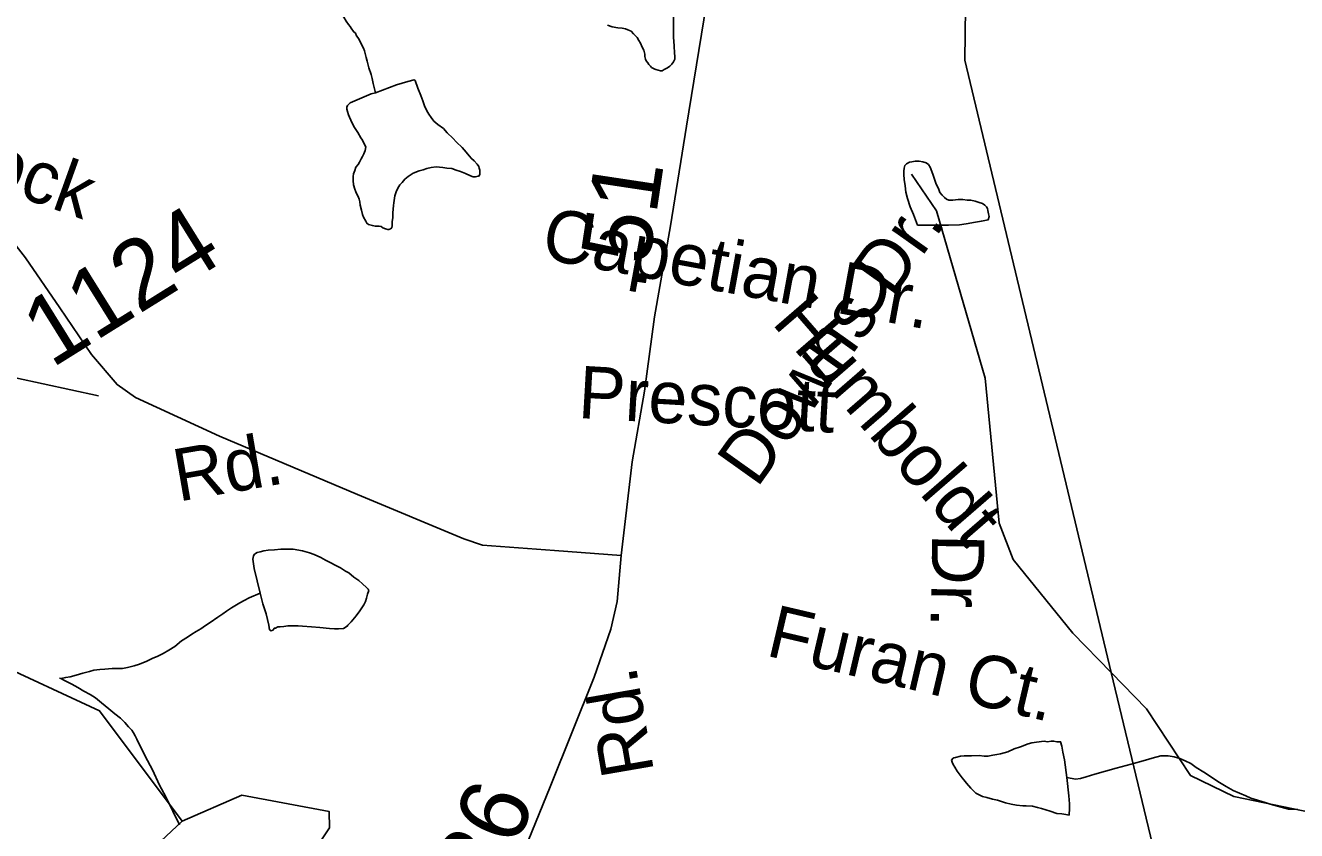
# Model space of a CAD drawing. Extents: x 2001466 to 31450019, y -30647475 to 847247.
# Drawn here: x 2045908 to 2050520, y 668829 to 671750 of the extents above; entities that cross this region are included whole.
import ezdxf

# ---------------------------------------------------------------- set-up
doc = ezdxf.new("R2010")
doc.units = 0
for name, color, linetype in [('Exist Hydrographic Creek Single Shore', 7, 'Continuous'), ('Exist Hydrographic Misc Water Feature', 7, 'Continuous'), ('Exist Road Non-System Type 51', 7, 'Continuous'), ('Exist Road Non-System Type 51 Label', 7, 'Continuous'), ('Exist Road Secondary Mileage Hundredths English Label', 7, 'Continuous'), ('Exist Road Secondary Type 51 Attributed', 7, 'Continuous'), ('Exist Road Secondary Type 51 Label', 7, 'Continuous'), ('Exist Road Secondary Type 51 Number Label', 7, 'Continuous'), ('Exist Utilities Electrical Transmission Line', 7, 'Continuous')]:
    doc.layers.add(name, color=color, linetype=linetype)

msp = doc.modelspace()

# ---------------------------------------------------------------- linework, layer by layer
at = {"layer": 'Exist Hydrographic Creek Single Shore'}
for points in [[(2049847.4, 669402.6), (2049708.4, 669545.5), (2049491.5, 669812.4), (2049440.4, 669944.7), (2049389.4, 670470.6), (2049213.4, 671077.9), (2049122.4, 671211)], [(2053017.7, 666872.7), (2052736.4, 667325.2), (2052319.3, 667793), (2052143.4, 668082), (2051868.4, 668350), (2051451.4, 668630.9), (2051117.3, 668781.9), (2050292.4, 668952.9), (2050134.3, 669028.3), (2049975.4, 669271), (2049847.4, 669402.6)]]:
    msp.add_lwpolyline(points, dxfattribs=at)
at = {"layer": 'Exist Hydrographic Misc Water Feature'}
for points in [[(2047049.3, 671802), (2047055.2, 671794), (2047063.2, 671780), (2047071.2, 671766.1), (2047079.4, 671754.1), (2047085.4, 671746.1), (2047089.3, 671740.1), (2047097.5, 671728.1), (2047105.5, 671722.1), (2047109.4, 671712.1), (2047117.4, 671702.1), (2047125.6, 671684.2), (2047133.6, 671668.2), (2047137.5, 671658.1), (2047143.4, 671634.2), (2047147.5, 671620.2), (2047153.7, 671596.2), (2047161.7, 671572.2), (2047165.6, 671558.2), (2047169.7, 671540.2), (2047173.8, 671520.2), (2047177.7, 671506.3)], [(2048019.2, 671751.8), (2048037, 671745.8), (2048057.1, 671741.9), (2048073.1, 671739.9), (2048085.2, 671738), (2048093.2, 671734), (2048099.2, 671732), (2048105.1, 671730), (2048113.3, 671720), (2048127.3, 671706), (2048133.2, 671696), (2048139.2, 671686), (2048145.3, 671672.1), (2048151.3, 671660.1), (2048155.4, 671646), (2048155.4, 671642), (2048155.4, 671638.1), (2048157.4, 671628.1), (2048159.5, 671622.1), (2048165.4, 671614.1), (2048169.3, 671608.1), (2048175.4, 671602.1), (2048179.3, 671598.1), (2048191.4, 671592.1), (2048195.3, 671590.1), (2048211.3, 671586.2), (2048217.3, 671586.2), (2048225.3, 671590.2), (2048237.4, 671596.3), (2048245.4, 671602.3), (2048253.4, 671610.3), (2048259.3, 671618.3), (2048263.4, 671628.3), (2048263.4, 671638.3), (2048263.2, 671650.3), (2048261.2, 671676.2), (2048259.3, 671708.3), (2048259.1, 671746.3), (2048259.1, 671780.3)], [(2047177.7, 671506.3), (2047253.7, 671534.4), (2047295.6, 671546.5), (2047317.7, 671552.5), (2047321.6, 671550.5), (2047331.7, 671522.6), (2047341.7, 671496.6), (2047349.7, 671476.6), (2047355.9, 671458.6), (2047363.9, 671440.6), (2047371.8, 671428.7), (2047379.8, 671416.7), (2047389.9, 671402.7), (2047403.8, 671390.8), (2047423.9, 671376.8), (2047438.1, 671360.8), (2047458, 671340.8), (2047471.9, 671326.9), (2047492.2, 671306.9), (2047506.2, 671290.9), (2047518.1, 671277), (2047526, 671267), (2047536.1, 671259), (2047546.1, 671247), (2047552.3, 671239), (2047554.3, 671233), (2047556.2, 671225.1), (2047556.2, 671219.1), (2047556.2, 671211.1), (2047554.3, 671205), (2047550.2, 671203), (2047540.2, 671201), (2047532.2, 671201), (2047522.2, 671205), (2047504.3, 671212.9), (2047486.3, 671220.9), (2047470.3, 671224.9), (2047454.3, 671230.9), (2047436.2, 671232.8), (2047422.3, 671234.8), (2047398.3, 671236.8), (2047380.3, 671234.7), (2047364.3, 671230.7), (2047350.3, 671226.6), (2047336.2, 671222.6), (2047314.2, 671214.6), (2047296.2, 671202.6), (2047284.3, 671192.6), (2047274.4, 671180.5), (2047266.5, 671172.5), (2047258.5, 671160.5), (2047252.3, 671146.5), (2047248.4, 671132.5), (2047244.5, 671106.5), (2047242.5, 671096.5), (2047240.4, 671070.5), (2047240.6, 671052.5), (2047238.6, 671038.5), (2047238.6, 671024.5), (2047236.5, 671016.5), (2047232.6, 671012.5), (2047226.7, 671010.4), (2047222.6, 671010.4), (2047214.6, 671012.4), (2047204.5, 671016.4), (2047198.6, 671020.4), (2047190.6, 671022.4), (2047182.6, 671022.4), (2047176.6, 671022.4), (2047166.6, 671024.4), (2047152.6, 671028.3), (2047146.7, 671032.3), (2047142.6, 671040.3), (2047134.6, 671054.3), (2047130.7, 671064.2), (2047126.4, 671080.3), (2047122.5, 671098.3), (2047120.5, 671110.2), (2047118.4, 671120.2), (2047114.5, 671130.2), (2047110.4, 671138.2), (2047106.5, 671146.2), (2047102.4, 671156.2), (2047098.3, 671172.2), (2047096.5, 671188.2), (2047096.5, 671202.2), (2047098.3, 671212.2), (2047102.2, 671224.2), (2047106.3, 671236.1), (2047114.3, 671246.2), (2047120.2, 671254.2), (2047126.2, 671266.2), (2047130.3, 671274.2), (2047136, 671284.2), (2047140.1, 671296.2), (2047142.2, 671310.2), (2047138.1, 671318.2), (2047130.1, 671334.2), (2047124.1, 671342.2), (2047114.1, 671362.2)], [(2047114.1, 671362.2), (2047102, 671380.1), (2047092, 671398.1), (2047079.9, 671426.1), (2047076, 671438.1), (2047073.9, 671446.1), (2047073.9, 671454.1), (2047076, 671460.1), (2047085.8, 671470.1), (2047161.7, 671502.3), (2047177.7, 671506.3)], [(2049248.3, 671026.2), (2049256.3, 671026.2), (2049296.3, 671026.3), (2049320.3, 671030.3), (2049354.3, 671036.4), (2049376.2, 671040.5), (2049400.2, 671044.5), (2049404.3, 671056.5), (2049402.1, 671066.5), (2049400, 671078.5), (2049398.2, 671086.5), (2049394.1, 671092.5), (2049388.1, 671098.5), (2049380.1, 671104.5), (2049368, 671108.4), (2049354.1, 671112.4), (2049338.1, 671116.3), (2049324.1, 671116.3), (2049308.2, 671118.3), (2049292.2, 671118.3), (2049272.1, 671116.2), (2049258.1, 671116.2), (2049250.1, 671120.2), (2049242.1, 671126.1), (2049234.1, 671134.1), (2049225.9, 671144.1), (2049220, 671158.2), (2049212, 671174.1), (2049206, 671192.1), (2049199.9, 671210.1), (2049189.8, 671236.1), (2049183.9, 671246), (2049175.9, 671252), (2049163.8, 671256), (2049149.9, 671258), (2049135.9, 671258), (2049123.8, 671256), (2049115.8, 671253.9), (2049103.9, 671247.9), (2049097.8, 671241.9), (2049095.9, 671231.9), (2049094.1, 671221.9), (2049094.1, 671209.9), (2049095.9, 671191.9), (2049100, 671167.9), (2049102.1, 671145.9), (2049108, 671122), (2049118.1, 671091.9), (2049130.2, 671064), (2049144.3, 671026), (2049210.1, 671026.2), (2049248.3, 671026.2)], [(2046476.4, 668863.1), (2046176.4, 669262.9), (2045784.5, 669444.8), (2045475.5, 669693.8), (2045116.5, 669878.3), (2045081.2, 669887)], [(2046759.2, 669689.8), (2046737, 669779.8), (2046732.9, 669813.7), (2046735, 669825.8), (2046738.9, 669831.7), (2046748.9, 669837.8), (2046758.7, 669839.8), (2046772.9, 669843.8), (2046788.9, 669845.8), (2046810.8, 669847.9), (2046834.8, 669849.9), (2046878.9, 669850), (2046912.7, 669844.1), (2046938.8, 669836.1), (2046954.8, 669830.2), (2046978.8, 669820.2), (2046996.8, 669810.2), (2047050.9, 669782.4), (2047069, 669770.3), (2047080.9, 669764.4), (2047098.9, 669748.4), (2047117, 669736.5), (2047130.9, 669724.5), (2047145.1, 669710.6), (2047151, 669704.6), (2047153.1, 669700.6), (2047149.2, 669686.6), (2047145.1, 669672.5), (2047141.2, 669660.5), (2047135.2, 669648.5), (2047121.3, 669626.5), (2047107.1, 669608.5), (2047089.3, 669586.5), (2047077.4, 669574.4), (2047075.3, 669570.4), (2047061.4, 669562.4), (2047043.4, 669560.4), (2047029.4, 669560.4), (2047011.4, 669562.3), (2046975.3, 669566.3), (2046945.3, 669568.2), (2046913.4, 669570.1), (2046897.4, 669572.1), (2046859.4, 669572), (2046845.3, 669570), (2046831.3, 669568), (2046823.3, 669568), (2046815.3, 669563.9), (2046811.2, 669563.9), (2046805.3, 669555.9), (2046799.3, 669553.9), (2046793.4, 669557.9), (2046791.3, 669573.9), (2046781.3, 669615.9), (2046769.2, 669651.9), (2046759.2, 669689.8)], [(2046759.2, 669689.8), (2046719.2, 669673.7), (2046701.1, 669663.7), (2046685.1, 669655.7), (2046655.2, 669637.7), (2046637.4, 669625.6), (2046623.4, 669615.6), (2046605.4, 669603.5), (2046577.3, 669583.5), (2046561.3, 669573.5), (2046543.4, 669561.4), (2046527.4, 669551.4), (2046511.4, 669541.4), (2046495.5, 669531.3), (2046473.5, 669517.4)], [(2046473.5, 669517.4), (2046449.5, 669497.3), (2046427.6, 669483.2), (2046407.5, 669471.2), (2046387.6, 669461.2), (2046367.7, 669453.2), (2046347.6, 669443.1), (2046321.8, 669433), (2046301.7, 669427), (2046277.7, 669421), (2046259.6, 669417), (2046241.6, 669416.9), (2046221.7, 669416.8), (2046195.7, 669414.8), (2046177.6, 669412.8), (2046155.7, 669410.7), (2046139.9, 669406.7), (2046115.9, 669400.6), (2046091.9, 669392.6), (2046069.8, 669386.6), (2046053.8, 669384.6), (2046036.6, 669380.2), (2046031.8, 669382.5)], [(2046031.8, 669382.5), (2046036.6, 669380.2), (2046051.9, 669372.6), (2046075.9, 669360.6), (2046097.9, 669348.6), (2046120, 669334.7), (2046141.9, 669322.7), (2046162, 669310.8), (2046184, 669292.8), (2046210, 669270.8), (2046232.2, 669252.9), (2046252.1, 669236.9), (2046268.1, 669220.9), (2046282, 669205), (2046294.1, 669193), (2046300.2, 669183), (2046306.2, 669173.1), (2046312.1, 669161.1)], [(2046312.1, 669161.1), (2046342.3, 669099.1), (2046368.3, 669049.2), (2046394.4, 668993.3), (2046416.5, 668951.3), (2046466.7, 668849.4)], [(2049685.9, 669021.4), (2049693.9, 668955.4), (2049695.9, 668925.4), (2049696.1, 668905.4), (2049694.1, 668889.4), (2049694.1, 668885.4), (2049682, 668887.4), (2049668, 668889.4), (2049650, 668891.4), (2049626, 668899.3), (2049594, 668909.2), (2049580.1, 668913.2), (2049562, 668917.2), (2049538, 668919.2), (2049526.1, 668919.1), (2049504, 668921.1), (2049484.1, 668925.1), (2049464, 668929), (2049434.1, 668939), (2049416, 668942.9), (2049396.1, 668948.8), (2049380.1, 668952.8), (2049369.9, 668956.8), (2049355.9, 668964.8), (2049345.9, 668974.8), (2049337.9, 668982.8), (2049321.9, 669000.7), (2049311.8, 669012.7), (2049305.9, 669020.7), (2049287.9, 669044.7), (2049279.9, 669058.7), (2049273.7, 669068.6), (2049269.8, 669076.6), (2049267.8, 669084.6), (2049271.9, 669090.6), (2049275.8, 669092.6), (2049281.7, 669094.6), (2049299.7, 669098.7), (2049313.7, 669100.7), (2049325.6, 669100.7), (2049339.7, 669100.7), (2049367.6, 669100.8), (2049385.7, 669098.8), (2049399.6, 669098.8), (2049417.7, 669102.9), (2049431.6, 669104.9), (2049445.7, 669106.9), (2049471.6, 669115), (2049495.6, 669125), (2049517.7, 669133), (2049545.6, 669143.1), (2049559.5, 669147.2), (2049575.5, 669149.2), (2049603.6, 669153.2), (2049615.5, 669151.2), (2049629.5, 669153.3), (2049639.5, 669153.3), (2049649.6, 669151.3), (2049663.5, 669151.3), (2049667.6, 669135.3), (2049671.7, 669113.3), (2049677.7, 669085.4), (2049685.9, 669021.4)], [(2049685.9, 669021.4), (2049717.8, 669015.5), (2049735.7, 669017.5), (2049755.8, 669023.5), (2049787.8, 669033.6), (2049865.7, 669055.7), (2049919.6, 669069.8), (2049971.7, 669083.9), (2049995.7, 669092), (2050027.5, 669100.1), (2050053.5, 669100.1), (2050075.5, 669096.1), (2050095.6, 669090.2), (2050115.7, 669082.2), (2050135.7, 669072.2)], [(2050135.7, 669072.2), (2050155.6, 669058.2), (2050183.7, 669040.3), (2050211.6, 669022.4), (2050233.6, 669006.4), (2050263.7, 668988.5), (2050289.7, 668974.6), (2050335.9, 668954.6), (2050353.7, 668946.7), (2050405.8, 668930.7), (2050423.8, 668924.8), (2050449.9, 668916.9), (2050489.9, 668907), (2050523.9, 668905)], [(2046476.4, 668863.1), (2046693.3, 668957.1), (2047009.5, 668898.2), (2047010.3, 668839.2), (2046877.5, 668638.4), (2046718.3, 668648.2), (2046610.5, 668555.3), (2046602.5, 668457), (2046527.4, 668471.6), (2046485.4, 668570.9), (2046360.3, 668606.3), (2046343.5, 668655.8), (2046360.5, 668753.9), (2046476.4, 668863.1)]]:
    msp.add_lwpolyline(points, dxfattribs=at)
at = {"layer": 'Exist Road Non-System Type 51'}
msp.add_line((2045871.9, 670471.2), (2046173, 670406.1), dxfattribs=at)
at = {"layer": 'Exist Road Secondary Type 51 Attributed'}
for points in [[(2048069.1, 669827.3), (2047827.8, 669845.2), (2047566, 669864.2), (2047497.9, 669887.4), (2047112.6, 670048), (2046612.3, 670260.3), (2046306.7, 670400.8), (2046240.2, 670447.3), (2046147.3, 670556.1), (2046032.2, 670726.2), (2045908.2, 670906.8), (2045789.9, 671058.9), (2045648.5, 671221.6), (2045252.1, 671658.9), (2045091.1, 671829), (2044962.4, 671947.3), (2044813.5, 672048.7), (2044655.2, 672125.8), (2044452, 672227.2), (2044304.2, 672311.7), (2044131.1, 672439.5), (2043843.4, 672687.8), (2043508.3, 672986.7)], [(2048412.1, 672478.6), (2048421.6, 672350.8), (2048423.7, 672199.8), (2048410, 672025.5), (2048387.3, 671882.9), (2048306.6, 671384.3), (2048248, 671023), (2048189.9, 670693.5), (2048153.5, 670423), (2048109.2, 670167.4), (2048069.1, 669827.3)], [(2048069.1, 669827.3), (2048054.3, 669660.4), (2048031.1, 669560), (2047971.4, 669385.7), (2047811.5, 668987.5), (2047664.8, 668628.4), (2047527.5, 668298.8), (2047420.9, 668051.6)]]:
    msp.add_lwpolyline(points, dxfattribs=at)
at = {"layer": 'Exist Utilities Electrical Transmission Line'}
for points in [[(2049326.7, 672478), (2049315.6, 671624.5), (2049847.4, 669402.6)], [(2049847.4, 669402.6), (2049996.8, 668778.2), (2049945.8, 667617.3)]]:
    msp.add_lwpolyline(points, dxfattribs=at)

# ---------------------------------------------------------------- texts
at = {"layer": 'Exist Road Non-System Type 51 Label'}
for s, rotation, p in [('Capetian Dr.', 349.588, (2047773.8, 670905.2)), ('Downs Dr.', 54.5415, (2048561.7, 670068.5)), ('Humboldt', 310.9024, (2048612.1, 670670.6)), ('Prescott', 356.7001, (2047910.1, 670326.2)), ('Dr.', 269.0126, (2049197.7, 669906.3)), ('Furan Ct.', 346.8149, (2048589.7, 669464.8))]:
    msp.add_text(s, height=190, rotation=rotation, dxfattribs=at).set_placement(p)
at = {"layer": 'Exist Road Secondary Mileage Hundredths English Label'}
for s, rotation, p in [('.51', 81.4128, (2048154.4, 670785)), ('.36', 67.2724, (2047578.6, 668507.4))]:
    msp.add_text(s, height=250, rotation=rotation, dxfattribs=at).set_placement(p)
at = {"layer": 'Exist Road Secondary Type 51 Label'}
for s, rotation, p in [('Adcock', 340.2713, (2045332, 671326.9)), ('Rd.', 9.8199, (2046462.3, 670022.1)), ('Rd.', 99.796, (2048189, 669041.8))]:
    msp.add_text(s, height=190, rotation=rotation, dxfattribs=at).set_placement(p)
at = {"layer": 'Exist Road Secondary Type 51 Number Label'}
msp.add_text('1124', height=250, rotation=31.918, dxfattribs=at).set_placement((2046002.4, 670504.7))

doc.saveas('drawing.dxf')
